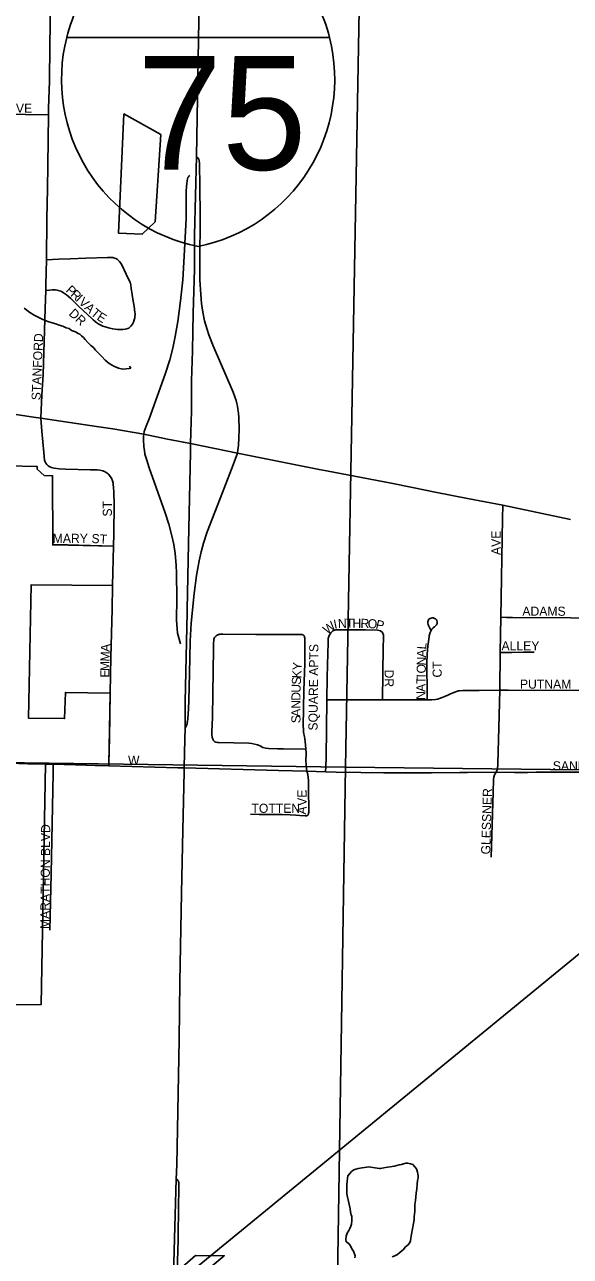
# Model space of a CAD drawing. Extents: x 1587405 to 1714697, y 1028970 to 1155083.
# Drawn here: x 1643974 to 1646970, y 1105700 to 1112465 of the extents above; entities that cross this region are included whole.
import ezdxf

# ---------------------------------------------------------------- set-up
doc = ezdxf.new("R2010")
doc.units = 0
for name, color, linetype in [('GM_X_City_Street', 7, 'Continuous'), ('GM_X_City_Street_Text', 7, 'Continuous'), ('GM_X_Corporation', 7, 'Continuous'), ('GM_X_County_Road', 7, 'Continuous'), ('GM_X_Interchange_Ramps', 7, 'Continuous'), ('GM_X_Interstate_Location', 7, 'Continuous'), ('GM_X_Interstate_Route', 7, 'Continuous'), ('GM_X_Interstate_Shield', 7, 'Continuous'), ('GM_X_Minor_Lake', 7, 'Continuous'), ('GM_X_Minor_River', 7, 'Continuous'), ('GM_X_Rail_Line', 7, 'Continuous'), ('GM_X_Section', 7, 'Continuous'), ('GM_X_State_Route', 7, 'Continuous'), ('GM_X_US_Route', 7, 'Continuous')]:
    doc.layers.add(name, color=color, linetype=linetype)

msp = doc.modelspace()

# ---------------------------------------------------------------- linework, layer by layer
at = {"layer": 'GM_X_City_Street'}
for points in [[(1644105.4, 1111969.6), (1644105.9, 1112006.5), (1644109.7, 1112154.4), (1644112.1, 1112351.6), (1644119.1, 1112811.8), (1644122.2, 1113058.3), (1644127.3, 1113288.3), (1644128.7, 1113387.1), (1644130.9, 1113420.2)], [(1643233.8, 1111981.5), (1643596.4, 1111976.6), (1644105.4, 1111969.6)], [(1644093.3, 1111173.8), (1644096.3, 1111398.4), (1644098.9, 1111562.8), (1644101.6, 1111694.2), (1644105.4, 1111969.6)], [(1644090.2, 1111005), (1644111, 1111006.9), (1644125.7, 1111008.4), (1644133.6, 1111008.7), (1644144.1, 1111008.1), (1644151.1, 1111006.9), (1644158.1, 1111005.4), (1644165.4, 1111003.2), (1644172.8, 1111000.8), (1644179.8, 1110997.4), (1644187.5, 1110993.1), (1644203.1, 1110981.4), (1644227.1, 1110960.8), (1644272.4, 1110917.1), (1644344.9, 1110848.8), (1644349.8, 1110844.2), (1644363.9, 1110833.1), (1644371, 1110828), (1644381, 1110820.8), (1644392.1, 1110814.8), (1644403.9, 1110809.3), (1644416.3, 1110804.9), (1644441.6, 1110797.7), (1644458.1, 1110794), (1644470.7, 1110792.3), (1644483.2, 1110791), (1644493.7, 1110790.2), (1644513.5, 1110790.7), (1644525.7, 1110792.2), (1644534, 1110794.1), (1644540.1, 1110796.3), (1644545.9, 1110799), (1644549.5, 1110801.5), (1644553.9, 1110804.8), (1644557.8, 1110809.3), (1644565.3, 1110820), (1644571.3, 1110831.6), (1644575.9, 1110843.9), (1644578.6, 1110854.7), (1644579.6, 1110862.6), (1644580.2, 1110872), (1644580, 1110878.6), (1644579.5, 1110885.3), (1644578, 1110898.1), (1644576.9, 1110905.6), (1644566.3, 1110968.1), (1644563.6, 1110984.4), (1644559, 1111014.1), (1644556.2, 1111036.1), (1644555, 1111042.9), (1644554, 1111046.4), (1644552.8, 1111050.5), (1644550.7, 1111055), (1644546.8, 1111063.4), (1644531.7, 1111095.4), (1644506.8, 1111145.5), (1644500.2, 1111156.9), (1644495.6, 1111163.6), (1644490.1, 1111170.1), (1644486.1, 1111174.1), (1644481.8, 1111177.2), (1644477.8, 1111179.2), (1644474.2, 1111180.9), (1644468.3, 1111183), (1644461.6, 1111184.8), (1644457.4, 1111185.4), (1644452.7, 1111186), (1644445.2, 1111186.3), (1644428.7, 1111186.1), (1644310.8, 1111182.6), (1644223.2, 1111179.8), (1644160.1, 1111177.7), (1644093.3, 1111173.8)], [(1644090.2, 1111005), (1644090.9, 1111036.9), (1644093.3, 1111173.8)], [(1644062.4, 1110303.6), (1644064.2, 1110347.3), (1644067.6, 1110429.7), (1644074.9, 1110544.4), (1644086.8, 1110905.6), (1644090.2, 1111005)], [(1644431.9, 1109998), (1644427.2, 1110002.1), (1644416.9, 1110008.4), (1644402.4, 1110014.4), (1644387.6, 1110018.1), (1644373.1, 1110019.6), (1644336.3, 1110020), (1644198.5, 1110022.8), (1644163.6, 1110024.7), (1644135.7, 1110028.4), (1644121.7, 1110031.9), (1644111.6, 1110036), (1644102.8, 1110041.5), (1644095.2, 1110048.4), (1644089.5, 1110056.4), (1644086.4, 1110063), (1644083.9, 1110073.1), (1644080.1, 1110114.4), (1644069.3, 1110232.1), (1644062.4, 1110303.6)], [(1644462.2, 1109600.2), (1644463.3, 1109668.6), (1644464.9, 1109830.8), (1644464, 1109895), (1644462.3, 1109924.4), (1644460.6, 1109937.1), (1644459.3, 1109946.3), (1644455.9, 1109959.1), (1644450.3, 1109974.2), (1644444.4, 1109983.7), (1644436.6, 1109993.9), (1644431.9, 1109998)], [(1646587.8, 1109210.2), (1646597.5, 1109752.6), (1646598.8, 1109825.3)], [(1644128.3, 1109607.7), (1644209.7, 1109607.2), (1644462.2, 1109600.2)], [(1644456.5, 1109384.4), (1644462.2, 1109600.2)], [(1644443.3, 1108792.4), (1644447.5, 1108990.2), (1644454.2, 1109253.4), (1644456.5, 1109384.4)], [(1646183.9, 1108757.1), (1646183.8, 1108787), (1646182, 1108955.6), (1646183.9, 1109007.2), (1646187.2, 1109052.2), (1646192.4, 1109089.3), (1646194.1, 1109101.9), (1646195.3, 1109108.1), (1646198.2, 1109121.3), (1646200, 1109127.1), (1646206.9, 1109140.7), (1646209.6, 1109144.3), (1646211.6, 1109146.5), (1646216.9, 1109151.6), (1646223.3, 1109157.2), (1646229.9, 1109162.8), (1646234.4, 1109168.2), (1646236.1, 1109172), (1646238.2, 1109176.5), (1646238.8, 1109180.3), (1646238.6, 1109185), (1646237, 1109191.6), (1646235, 1109195.5), (1646232.8, 1109198.6), (1646229, 1109201.9), (1646225, 1109204.1), (1646221, 1109205.7), (1646216.5, 1109206.4), (1646211.4, 1109206.4), (1646205.8, 1109205.7), (1646200.9, 1109204.1), (1646197.1, 1109202.3), (1646193.7, 1109199.2), (1646190.8, 1109195.6), (1646189, 1109191), (1646187.9, 1109186.7), (1646187.3, 1109181.6), (1646187.5, 1109177.5), (1646189.3, 1109170), (1646190.7, 1109165.7), (1646194.3, 1109157.9), (1646196.9, 1109153.7), (1646204.9, 1109140)], [(1646584.4, 1109016.5), (1646587.8, 1109210.2)], [(1646587.8, 1109210.2), (1646620, 1109209.4), (1646652.2, 1109208.7), (1646973.3, 1109206.2), (1647131.8, 1109206), (1647308.8, 1109209.9), (1647327.7, 1109209.7)], [(1645523.9, 1108364.1), (1645521.5, 1108380.9), (1645520, 1108400.3), (1645519.1, 1108408), (1645518.7, 1108416.3), (1645519.1, 1108465.8), (1645518.1, 1108486.3), (1645515.9, 1108509.5), (1645511.8, 1108542.5), (1645509.7, 1108553.8), (1645505.6, 1108579.3), (1645504.1, 1108595.6), (1645503.7, 1108611.9), (1645506.3, 1108808.5), (1645511.4, 1108955.8), (1645512.8, 1109088.3), (1645512.2, 1109095.1), (1645511.2, 1109100), (1645510, 1109104.4), (1645508.2, 1109107.7), (1645506.8, 1109109.3), (1645504.5, 1109111.7), (1645502.5, 1109112.9), (1645500.1, 1109114.1), (1645497.5, 1109115.1), (1645495.2, 1109115.4), (1645492.2, 1109115.9), (1645483.5, 1109116.3), (1645423, 1109115.4), (1645292.1, 1109116.3), (1645242.8, 1109116.2), (1645062.5, 1109118.1), (1645053.7, 1109117.7), (1645045.9, 1109116.7), (1645042.1, 1109116.1), (1645037.7, 1109114.7), (1645030.6, 1109111.5), (1645025, 1109107.7), (1645022, 1109105.1), (1645018.8, 1109101.7), (1645016.6, 1109098.1), (1645015, 1109094.1), (1645012.8, 1109087.2), (1645011.9, 1109080.4), (1645011.4, 1109070.4), (1645011.4, 1109037.5), (1645006.6, 1108791.8), (1645005, 1108660.8), (1645001.8, 1108578.6), (1645001.9, 1108561.9), (1645002.8, 1108554.2), (1645003.5, 1108550.4), (1645004.7, 1108546), (1645006.8, 1108539.9), (1645008.7, 1108536.3), (1645011.5, 1108532.5), (1645016, 1108528.1), (1645019.1, 1108526.1), (1645023.9, 1108524.1), (1645031.6, 1108523), (1645040.1, 1108522.3), (1645204.4, 1108519.3), (1645220.5, 1108517), (1645252.2, 1108510.1), (1645267.2, 1108503.6), (1645281.8, 1108495.7), (1645297.3, 1108490.8), (1645313.2, 1108488.5), (1645362, 1108486.8), (1645395.1, 1108487.9), (1645518.1, 1108486.3)], [(1645633.9, 1108757), (1645635.8, 1108881.3), (1645638.7, 1109012.1), (1645639.9, 1109067.9), (1645640.8, 1109093.6), (1645645.2, 1109110.1), (1645654.6, 1109124.4), (1645666.7, 1109135), (1645682.1, 1109140.5), (1645709.1, 1109141.5), (1645747.5, 1109141.2), (1645845.6, 1109140.8), (1645911, 1109139.5), (1645927.1, 1109136.3), (1645938.9, 1109126.5), (1645943.6, 1109111.1), (1645943.6, 1109094.4), (1645941.6, 1109045.4), (1645937.9, 1108757.3)], [(1646582.3, 1108810), (1646584.4, 1109016.5)], [(1646584.4, 1109016.5), (1646649.4, 1109017.1), (1646711.8, 1109018.5), (1646770.8, 1109017.8)], [(1644436.7, 1108394.5), (1644437, 1108419.7), (1644440.1, 1108546.4), (1644443.3, 1108792.4)], [(1646183.9, 1108757.1), (1646209.8, 1108757.2), (1646229.5, 1108758.6), (1646240.2, 1108760.4), (1646251.9, 1108763.9), (1646265.7, 1108768.6), (1646276.3, 1108772.5), (1646296.8, 1108781.6), (1646312.2, 1108788.8), (1646336.1, 1108799.5), (1646345.1, 1108802.8), (1646355.6, 1108805.6), (1646362.1, 1108806.8), (1646379.5, 1108808.4), (1646470.3, 1108808), (1646582.3, 1108810)], [(1646563.1, 1108358.5), (1646567.8, 1108372.3), (1646570.9, 1108384.4), (1646572.1, 1108394.3), (1646572.4, 1108407), (1646577, 1108602.9), (1646582.3, 1108810)], [(1646582.3, 1108810), (1646627.7, 1108809.6), (1646775.9, 1108808.3), (1647321, 1108809.2)], [(1645625.5, 1108360.7), (1645626.8, 1108390.7), (1645628.8, 1108439.7), (1645633.9, 1108757)], [(1645633.9, 1108757), (1645765.8, 1108756.9)], [(1645765.8, 1108756.9), (1645884, 1108756.8), (1645937.9, 1108757.3)], [(1645937.9, 1108757.3), (1646108.7, 1108757.2), (1646141.1, 1108757.2), (1646183.9, 1108757.1)], [(1644113.2, 1107491.3), (1644119.9, 1107800.6), (1644129.8, 1108354.2), (1644130.7, 1108403.1)], [(1644360.9, 1108396.7), (1644436.7, 1108394.5)], [(1644436.7, 1108394.5), (1644814.6, 1108383.5), (1644850.2, 1108382.8), (1645367.4, 1108368.3), (1645523.9, 1108364.1)], [(1645214.4, 1108128.4), (1645262, 1108127), (1645346.3, 1108126.8), (1645388.5, 1108126.8), (1645432.2, 1108125), (1645462.1, 1108122.9), (1645485.1, 1108121.1), (1645514.9, 1108119.4), (1645519.1, 1108119.6), (1645522.7, 1108120.2), (1645525.7, 1108121.3), (1645528.2, 1108123), (1645529.7, 1108124.5), (1645531.1, 1108126.5), (1645531.9, 1108129.2), (1645532.6, 1108131.4), (1645533, 1108134.2), (1645533.4, 1108139.9), (1645533.5, 1108146.1), (1645533.5, 1108167.6), (1645533.2, 1108248.5), (1645532.8, 1108296.2), (1645531.8, 1108313.5), (1645530.3, 1108330.4), (1645528, 1108346.6), (1645523.9, 1108364.1)], [(1645523.9, 1108364.1), (1645625.5, 1108360.7)], [(1645625.5, 1108360.7), (1645683.5, 1108359), (1645820.4, 1108356.8)], [(1645820.4, 1108356.8), (1645945.9, 1108354.8), (1646208.3, 1108355.8), (1646362.9, 1108357.5)], [(1646362.9, 1108357.5), (1646405.1, 1108358), (1646563.1, 1108358.5)], [(1646535.8, 1107892.6), (1646546.5, 1108250.3), (1646547.8, 1108318.7), (1646550.2, 1108332.6), (1646554.3, 1108343.8), (1646563.1, 1108358.5)], [(1646563.1, 1108358.5), (1646664, 1108357), (1646736.5, 1108357.9), (1646782.5, 1108358.6), (1647011, 1108359.2), (1647257, 1108359.6), (1647288.4, 1108360.3), (1647309.8, 1108360.1)]]:
    msp.add_lwpolyline(points, dxfattribs=at)
at = {"layer": 'GM_X_Corporation'}
for points in [[(1643791.6, 1107080.6), (1644063.9, 1107082.4), (1644087.8, 1108404), (1644130.7, 1108403.1), (1644436.7, 1108394.5), (1644443.3, 1108792.4), (1644197.6, 1108797.3), (1644193.2, 1108653.3), (1643996.1, 1108655.5), (1644010.5, 1109388.6), (1644456.5, 1109384.4), (1644462.2, 1109600.2), (1644128.3, 1109607.7), (1644127.8, 1109987.8), (1644082, 1109988), (1644042.2, 1110023.7), (1644042.3, 1110039), (1643714.4, 1110045.3)], [(1644812.5, 1105488.6), (1645070.3, 1105703.2), (1644912.5, 1105704.3), (1644812.2, 1105617.2)]]:
    msp.add_lwpolyline(points, dxfattribs=at)
at = {"layer": 'GM_X_County_Road'}
for points in [[(1643682.9, 1108413.7), (1643844.9, 1108410.2), (1643992.3, 1108405.8), (1644030, 1108405.1)], [(1644030, 1108405.1), (1644087.8, 1108404)], [(1644087.8, 1108404), (1644130.7, 1108403.1)], [(1644130.7, 1108403.1), (1644156.4, 1108402.6), (1644360.9, 1108396.7)]]:
    msp.add_lwpolyline(points, dxfattribs=at)
at = {"layer": 'GM_X_Interchange_Ramps'}
for points in [[(1645142, 1110111.5), (1645145.2, 1110130.5), (1645148.4, 1110152.9), (1645150.4, 1110196.5), (1645151.9, 1110243.8), (1645149.8, 1110306.9), (1645147.9, 1110331), (1645145.1, 1110353.4), (1645142.1, 1110370.2), (1645139.1, 1110383.8), (1645135.1, 1110400.9), (1645130.3, 1110415.2), (1645118.4, 1110446), (1645009.8, 1110700.3), (1644985.9, 1110760.8), (1644975.7, 1110791.7), (1644962.1, 1110838.5), (1644951.8, 1110886.1), (1644944.8, 1110934.4), (1644940.5, 1110983), (1644936.6, 1111063.3), (1644935.4, 1111109.4), (1644935, 1111185.6), (1644937.2, 1111383.7), (1644935.4, 1111610.4), (1644934.8, 1111666), (1644934.8, 1111685.8), (1644934.2, 1111706), (1644932.7, 1111716.5), (1644930.1, 1111725.6), (1644924.7, 1111734.1), (1644917.1, 1111741.6)], [(1644880.5, 1111636.1), (1644876.1, 1111632.3), (1644873.4, 1111629.3), (1644870.8, 1111625.6), (1644868.2, 1111618.8), (1644866.1, 1111607.8), (1644864, 1111593.2), (1644862.5, 1111576.9), (1644861.5, 1111551), (1644860.4, 1111400.1), (1644850.4, 1111193.5), (1644841.9, 1111063.5), (1644830, 1110948.7), (1644814.7, 1110834.3), (1644801, 1110753), (1644787.3, 1110688.6), (1644770.4, 1110624.8), (1644745.9, 1110546.2), (1644657.5, 1110299.4), (1644641.9, 1110259.7), (1644631.1, 1110229.7), (1644628.1, 1110215.4)], [(1644628.1, 1110215.4), (1644626.7, 1110201.4), (1644625.7, 1110185.4), (1644626.7, 1110172.9), (1644627.5, 1110159.6), (1644628.7, 1110146.1), (1644631.7, 1110126.1), (1644634.7, 1110106.9), (1644642.7, 1110078.2), (1644656.9, 1110031.1), (1644695.9, 1109923.1), (1644746.3, 1109784.2), (1644766.5, 1109721.7), (1644783, 1109658.2), (1644792.6, 1109610), (1644799.7, 1109561.2), (1644805.6, 1109495.8), (1644807.1, 1109451.7), (1644809.3, 1109315.4), (1644808.4, 1109194), (1644810.9, 1109147.5), (1644813.9, 1109123.5), (1644829.1, 1109064.2)], [(1644855.2, 1108603.8), (1644858.6, 1108607.2), (1644860.5, 1108610.1), (1644861.5, 1108611.9), (1644862.4, 1108613.6), (1644863.2, 1108615.8), (1644864, 1108618.2), (1644864.9, 1108621.9), (1644865.6, 1108624.9), (1644866.8, 1108631.4), (1644867.6, 1108636.8), (1644869.2, 1108652.4), (1644873.2, 1108706.9), (1644875.2, 1108753.4), (1644879.3, 1108901.9), (1644882.4, 1109079), (1644888.3, 1109177.7), (1644904.4, 1109341.6), (1644917.7, 1109439.6), (1644931.7, 1109520.8), (1644942.3, 1109569.1), (1644955.3, 1109616.7), (1644976.3, 1109679.2), (1645060.6, 1109895.4), (1645119.2, 1110046.9), (1645142, 1110111.5)]]:
    msp.add_lwpolyline(points, dxfattribs=at)
at = {"layer": 'GM_X_Interstate_Route'}
for points in [[(1644883.7, 1110114.7), (1644884.7, 1110163.9), (1644885.6, 1110225), (1644889.6, 1110341.5), (1644891, 1110508.8), (1644895.2, 1110673.8), (1644896.8, 1110779.3), (1644898.5, 1110880.6), (1644906.9, 1111121.4), (1644906.4, 1111308.4), (1644917.1, 1111741.6), (1644934.5, 1112706)], [(1644867, 1109253.6), (1644873.3, 1109613.9), (1644883.7, 1110114.7)], [(1644849.8, 1108361.2), (1644850.2, 1108382.8), (1644851.8, 1108466.8), (1644855.2, 1108603.8), (1644856, 1108745), (1644866.7, 1109238.9), (1644867, 1109253.6)], [(1644806.4, 1106124.3), (1644808.8, 1106203), (1644823, 1106889.3), (1644825.9, 1107208), (1644835.9, 1107695.2), (1644843.3, 1108039.9), (1644849.8, 1108361.2)], [(1644792, 1105600.5), (1644806.4, 1106124.3)]]:
    msp.add_lwpolyline(points, dxfattribs=at)
at = {"layer": 'GM_X_Interstate_Shield'}
for p, q in [((1644205, 1112394.7), (1645647.8, 1112394.7)), ((1645647.8, 1112394.7), (1644205, 1112394.7)), ((1645647.8, 1112394.7), (1644205, 1112394.7))]:
    msp.add_line(p, q, dxfattribs=at)
for centre, start, end in [((1645113.9, 1112164.8), 141.66896, 165.80665), ((1644738.9, 1112164.8), 14.19335, 38.33104), ((1645113.9, 1112164.8), 165.80665, 258.46304), ((1644738.9, 1112164.8), 281.53696, 14.19335)]:
    msp.add_arc(centre, 937.5, start, end, dxfattribs=at)
at = {"layer": 'GM_X_Minor_Lake'}
for points in [[(1644519, 1111975.2), (1644489.2, 1111320.3), (1644619.5, 1111313.7), (1644691.1, 1111382.4)], [(1644519, 1111975.2), (1644720.9, 1111861.3), (1644691.1, 1111382.4), (1644619.5, 1111313.7), (1644489.2, 1111320.3), (1644519, 1111975.2)], [(1644691.1, 1111382.4), (1644720.9, 1111861.3), (1644519, 1111975.2)], [(1646108.4, 1105879.3), (1646112.9, 1105901.2), (1646113.2, 1105919.3), (1646115.8, 1105945.3), (1646116.2, 1105965.4), (1646116.6, 1105985.4), (1646119, 1106007.4), (1646121.4, 1106027.4), (1646123.8, 1106047.5), (1646126.3, 1106071.5), (1646128.8, 1106095.5), (1646131.2, 1106115.5), (1646133.6, 1106131.5), (1646133.8, 1106141.6), (1646130.2, 1106161.7), (1646124.5, 1106179.8), (1646116.7, 1106192), (1646105, 1106204.3), (1646093, 1106208.6), (1646077, 1106210.9), (1646067, 1106211.1), (1646054.9, 1106207.3), (1646042.7, 1106203.6), (1646030.7, 1106201.8), (1646016.5, 1106198.1), (1646004.4, 1106194.3), (1645992.3, 1106192.6), (1645980.3, 1106190.8), (1645966.2, 1106189.1), (1645925.9, 1106181.9), (1645921.9, 1106181.9), (1645919.9, 1106182)], [(1645919.9, 1106182), (1645863.9, 1106191.1), (1645851.8, 1106189.4), (1645839.7, 1106187.6), (1645827.7, 1106185.8), (1645815.6, 1106184.1), (1645805.5, 1106182.3), (1645791.4, 1106178.6), (1645781.3, 1106174.7), (1645769.1, 1106165), (1645758.8, 1106155.1), (1645748.5, 1106141.3), (1645746.2, 1106129.3), (1645743.9, 1106111.3), (1645743.6, 1106095.3), (1645743.1, 1106071.2), (1645742.5, 1106043.1), (1645746.1, 1106025), (1645749.9, 1106010.9), (1645760.9, 1105960.5), (1645762.6, 1105944.4), (1645766.3, 1105928.3), (1645770.1, 1105918.2), (1645769.6, 1105894.1), (1645769.2, 1105876.1), (1645765, 1105866.1), (1645758.7, 1105852.2), (1645754.5, 1105842.3), (1645744.1, 1105826.4), (1645739.8, 1105810.5), (1645737.4, 1105792.5), (1645739.2, 1105780.4), (1645753, 1105770.1), (1645762.8, 1105757.9), (1645770.5, 1105741.6), (1645780.2, 1105727.4), (1645787.8, 1105703.2), (1645787.5, 1105691.2)], [(1645992.3, 1105697.1), (1646006.5, 1105702.8), (1646020.7, 1105710.5), (1646035, 1105722.3), (1646051.3, 1105736), (1646065.7, 1105751.7), (1646080, 1105763.5), (1646088.2, 1105775.3), (1646092.4, 1105785.3), (1646094.7, 1105799.3), (1646097.2, 1105821.3), (1646103.8, 1105851.3), (1646108.4, 1105879.3)]]:
    msp.add_lwpolyline(points, dxfattribs=at)
at = {"layer": 'GM_X_Minor_River'}
for points in [[(1643971.1, 1110907.5), (1644002.7, 1110884.8), (1644026.5, 1110870.3), (1644048.3, 1110857.8), (1644074.2, 1110845.3), (1644102, 1110834.7), (1644126, 1110828.2), (1644145.9, 1110821.8), (1644163.9, 1110815.4), (1644183.8, 1110808.9), (1644201.7, 1110800.6), (1644217.6, 1110796.2), (1644231.5, 1110785.9), (1644253.4, 1110777.4), (1644267.3, 1110769.1), (1644277.2, 1110764.9), (1644287.1, 1110756.7), (1644296.9, 1110746.5), (1644306.7, 1110736.2), (1644320.4, 1110719.9), (1644338.2, 1110703.5), (1644352, 1110691.2), (1644363.7, 1110676.9), (1644377.5, 1110662.6), (1644397.1, 1110642.1), (1644416.8, 1110621.7), (1644438.5, 1110603.2), (1644464.3, 1110588.6), (1644490.1, 1110578.1), (1644512.1, 1110573.6), (1644532.2, 1110575.2)], [(1644532.2, 1110575.2), (1644550.3, 1110576.9), (1644556.4, 1110578.8), (1644552.5, 1110584.8), (1644550.5, 1110588.9)]]:
    msp.add_lwpolyline(points, dxfattribs=at)
at = {"layer": 'GM_X_Rail_Line'}
msp.add_lwpolyline([(1644669.1, 1105434.7), (1647210.1, 1107518)], dxfattribs=at)
at = {"layer": 'GM_X_Section'}
for points in [[(1645830.1, 1113663.1), (1645734.9, 1108387.2), (1640448.7, 1108458.5), (1640585.8, 1113725.9)], [(1651155.1, 1113643.3), (1651152, 1113557.3), (1651041.3, 1108325.5), (1645734.9, 1108387.2), (1645830.1, 1113663.1)], [(1640448.7, 1108458.5), (1645734.9, 1108387.2), (1645653.7, 1103119), (1640371.5, 1103190.4)], [(1645734.9, 1108387.2), (1651041.3, 1108325.5), (1650961.9, 1103051.3), (1645653.7, 1103119)]]:
    msp.add_lwpolyline(points, close=True, dxfattribs=at)
at = {"layer": 'GM_X_State_Route'}
for points in [[(1643805.6, 1110341.6), (1644022.4, 1110309.5), (1644062.4, 1110303.6), (1644369.3, 1110258.6), (1644458.2, 1110245), (1644628.1, 1110215.4), (1644757.9, 1110189.2)], [(1644757.9, 1110189.2), (1644845.6, 1110171.5), (1644884.7, 1110163.9), (1645142, 1110111.5), (1645591.3, 1110022.7)], [(1645591.3, 1110022.7), (1645631, 1110014.8), (1645986.1, 1109946.1), (1646102.9, 1109922.8)], [(1646102.9, 1109922.8), (1646227.4, 1109897.8), (1646404.5, 1109863), (1646598.8, 1109825.3), (1646970.8, 1109746.4)]]:
    msp.add_lwpolyline(points, dxfattribs=at)
at = {"layer": 'GM_X_US_Route'}
msp.add_lwpolyline([(1644812.2, 1105617.2), (1644816.2, 1105788.3), (1644816.6, 1105823.2), (1644816.3, 1105840.3), (1644818.9, 1105939.6), (1644820, 1106103.3), (1644819.3, 1106108.5), (1644818.2, 1106112.1), (1644817.1, 1106114.8), (1644815.4, 1106117.1), (1644813.4, 1106119.6), (1644811.1, 1106121.5), (1644806.4, 1106124.3)], dxfattribs=at)

# ---------------------------------------------------------------- texts
at = {"layer": 'GM_X_City_Street_Text'}
for s, rotation, p in [('AVE', 0.00001, (1643881.6, 1111981.5)), ('P', 316.97094, (1644196.1, 1111002.1)), ('R', 316.94062, (1644221.8, 1110978.1)), ('I', 316.93513, (1644250.8, 1110951)), ('V', 316.94412, (1644266.9, 1110936)), ('A', 316.96, (1644299, 1110906)), ('DR', 317.1199, (1644212.9, 1110873.8)), ('T', 320.25614, (1644333.5, 1110873.9)), ('E', 327.699, (1644366.3, 1110847.2)), ('STANFORD', 87.67687, (1644061.4, 1110401.4)), ('ST', 90, (1644453, 1109763.3)), ('MARY', 0.00001, (1644128, 1109618.7)), ('ST', 356.42537, (1644339.8, 1109618.7)), ('AVE', 90, (1646587, 1109552.1)), ('ADAMS', 0.00001, (1646706.4, 1109218.3)), ('W', 36.87662, (1645635.1, 1109114)), ('I', 11.66133, (1645675.6, 1109146)), ('N', 2.57974, (1645695.1, 1109150.2)), ('T', 0.05464, (1645738.4, 1109152.1)), ('H', 359.75954, (1645773.6, 1109152.2)), ('R', 358.7615, (1645817.3, 1109152)), ('O', 356.26007, (1645856.3, 1109151.2)), ('P', 346.65938, (1645898.1, 1109148.6)), ('A', 86.8735, (1644441.5, 1109018.9)), ('SQUARE APTS', 89.38305, (1645581.8, 1108587.6)), ('A', 88.99452, (1646177.4, 1108989)), ('L', 85.59709, (1646178.2, 1109032.2)), ('ALLEY', 0.00001, (1646592, 1109028.5)), ('M', 88.21463, (1644439.9, 1108966.5)), ('N', 89.0244, (1646176.7, 1108945)), ('CT', 90, (1646263.8, 1108878.9)), ('M', 89.95986, (1644439.8, 1108914.1)), ('E', 89.94534, (1644439.8, 1108878.9)), ('K', 86.82865, (1645491.9, 1108873.6)), ('Y', 86.829, (1645494.3, 1108917.6)), ('DR', 270, (1645950.2, 1108922.9)), ('O', 89.01299, (1646175.9, 1108901)), ('U', 88.11996, (1645488.6, 1108794.8)), ('S', 86.9111, (1645490, 1108838.5)), ('A', 89.0244, (1646174.1, 1108799.8)), ('T', 88.98915, (1646174.9, 1108843.8)), ('I', 89.01215, (1646175.5, 1108879)), ('PUTNAM', 0.00001, (1646693.2, 1108817.9)), ('D', 89.73767, (1645488.4, 1108751.2)), ('N', 88.99452, (1646173.4, 1108755.8)), ('N', 89.95627, (1645488.3, 1108707.3)), ('A', 89.95627, (1645488.3, 1108663.3)), ('S', 89.97267, (1645488.3, 1108628.1)), ('W', 0.00001, (1644541.6, 1108399.9)), ('SANDUSKY', 0.00001, (1646873.6, 1108369.1)), ('E', 90.54645, (1645521.8, 1108218.9)), ('GLESSNER', 88.3643, (1646529.8, 1107906.7)), ('TOTTEN', 0.00001, (1645219.2, 1108135.9)), ('A', 85.14196, (1645519, 1108125.4)), ('V', 91.37873, (1645522.9, 1108175.1)), ('MARATHON BLVD', 89.53062, (1644109.8, 1107497.4))]:
    msp.add_text(s, height=50, rotation=rotation, dxfattribs=at).set_placement(p)
at = {"layer": 'GM_X_Interstate_Location'}
for s in ['-', '.', ',']:
    msp.add_text(s, height=1, dxfattribs=at).set_placement((1644926.3, 1111995.8))
msp.add_text('75', height=1, rotation=0.00001, dxfattribs=at).set_placement((1644722, 1111788.8))
at = {"layer": 'GM_X_Interstate_Shield'}
msp.add_text('75', height=625, dxfattribs=at).set_placement((1644592.4, 1111668.2))

doc.saveas('drawing.dxf')
